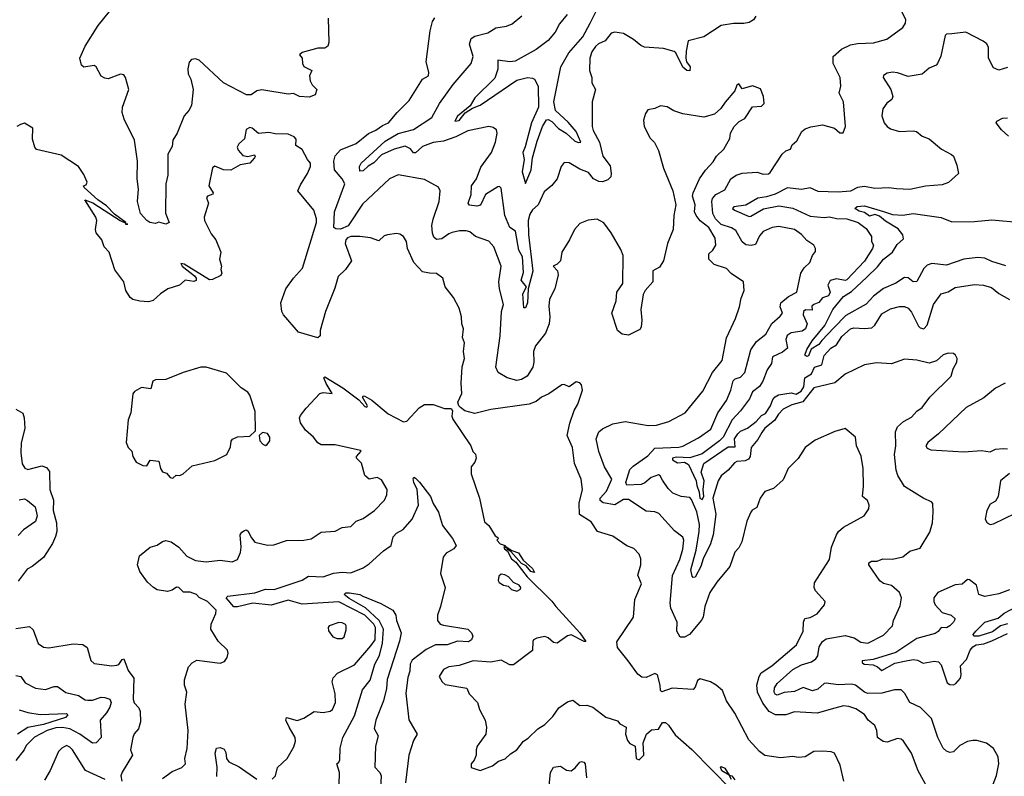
# Model space of a CAD drawing. Extents: x 1268547 to 1425625, y 515768 to 616754.
# Tile 305 of 507: x 1336078 to 1341716, y 558553 to 562886. Entities that reach past the tile are written whole.
import ezdxf

# ---------------------------------------------------------------- set-up
doc = ezdxf.new("R2010")
doc.units = 0

msp = doc.modelspace()

# ---------------------------------------------------------------- linework, layer by layer
at = {"layer": '0CON10XD'}
for points in [[(1337844.7, 562895.3), (1337848, 562755), (1337843.3, 562735), (1337825, 562722.7), (1337785, 562721.9), (1337695, 562698.5), (1337680.8, 562685), (1337696.2, 562665), (1337697.5, 562635), (1337705, 562616.7), (1337750, 562595), (1337737.1, 562565), (1337740.6, 562535), (1337752.1, 562512.1), (1337780, 562485), (1337770, 562455), (1337735, 562441.4), (1337680, 562445), (1337645, 562463.3), (1337615, 562459.2), (1337465, 562483.1), (1337435, 562479.2), (1337402.5, 562455), (1337377.5, 562455), (1337244.1, 562524.1), (1337105, 562654), (1337085, 562662), (1337061.7, 562658.3), (1337048.3, 562641.7), (1337040.8, 562605), (1337043.1, 562575), (1337058.1, 562545), (1337071.1, 562485), (1337061.8, 562395), (1337046.9, 562365), (1337020.5, 562335), (1336980.5, 562235), (1336955, 562196.2), (1336950.3, 562159.7), (1336926.4, 562115), (1336926.8, 561995), (1336915.5, 561945), (1336912.6, 561777.4), (1336933.3, 561725), (1336915, 561714.4), (1336875, 561726.7), (1336855, 561718.8), (1336823.3, 561725), (1336805, 561736), (1336769.4, 561775), (1336752.2, 561845), (1336758.9, 561915), (1336750, 561975), (1336751.8, 562075), (1336736.1, 562196.1), (1336676.5, 562316.5), (1336663.8, 562355), (1336666.4, 562385), (1336702.2, 562485), (1336683.8, 562555), (1336675, 562570), (1336655, 562573.8), (1336585, 562547.5), (1336565, 562550), (1336545, 562562.5), (1336515.8, 562615.8), (1336505, 562623.3), (1336444.4, 562614.4), (1336432.5, 562625), (1336421.9, 562665), (1336453.4, 562735), (1336528.1, 562851.9), (1336665, 563024.4)], [(1339212.3, 562915), (1339169, 562861), (1339145, 562814.7), (1339105, 562766.6), (1339035.7, 562714.3), (1338915, 562648.7), (1338885, 562645.3), (1338816.6, 562653.4), (1338816.7, 562603.3), (1338798.8, 562551.2), (1338685, 562437.7), (1338658, 562392), (1338585, 562334.1), (1338570, 562305), (1338595, 562308.3), (1338628.4, 562351.6), (1338670.6, 562379.4), (1338715, 562396.5), (1338925, 562540.3), (1338985, 562555.2), (1339015, 562550.9), (1339026.4, 562545), (1339045.9, 562505.9), (1339048.4, 562385), (1339008.7, 562295), (1338971.5, 562158.5), (1338958.2, 562125), (1338967.5, 562085), (1338956, 562015), (1338975, 561947.5), (1339007.1, 562025), (1339013.7, 562095), (1339040.3, 562189.7), (1339071.4, 562275), (1339095, 562312.5), (1339105, 562313.8), (1339125, 562302.6), (1339163.4, 562263.4), (1339206.3, 562236.3), (1339255, 562192.3), (1339275, 562182), (1339291.8, 562185), (1339265, 562246), (1339218.2, 562298.2), (1339145.2, 562365), (1339136.1, 562415), (1339176.4, 562615), (1339222.9, 562695), (1339302.9, 562787.1), (1339344.5, 562865), (1339394.7, 562965)], [(1340301.7, 562011.7), (1340335, 562000.8), (1340365, 562002.5), (1340375, 562010), (1340444.4, 562115.6), (1340465, 562133.8), (1340491.2, 562145), (1340500.5, 562169.5), (1340528.8, 562191.2), (1340557.5, 562245), (1340575, 562260), (1340607.3, 562272.7), (1340675, 562284.4), (1340744.3, 562264.3), (1340775, 562237.5), (1340793, 562237), (1340806.2, 562273.8), (1340794.7, 562415), (1340770, 562465), (1340780.6, 562505), (1340776.9, 562555), (1340735.5, 562635.5), (1340735.5, 562674.5), (1340783.1, 562716.9), (1340835, 562741.5), (1340875, 562750), (1340967, 562753), (1341043.3, 562775), (1341135, 562840), (1341150, 562865), (1341152, 562885), (1341108, 562975)], [(1340293.5, 562905), (1340278.9, 562885), (1340255, 562869.6), (1340225, 562863.3), (1340165, 562864), (1340095, 562852.1), (1339995, 562786.7), (1339906.1, 562763.9), (1339894, 562705), (1339893.1, 562665), (1339896.7, 562645), (1339917.7, 562615), (1339915, 562592.2), (1339897.5, 562595), (1339875, 562613.8), (1339835.5, 562695.5), (1339825, 562704.4), (1339765, 562721.1), (1339655, 562728.6), (1339635, 562737.1), (1339592.5, 562772.5), (1339535, 562806.9), (1339485, 562814.2), (1339465, 562808.6), (1339429.5, 562765), (1339392.4, 562747.6), (1339375, 562732.2), (1339355, 562702), (1339342.5, 562665), (1339341.5, 562595), (1339354.3, 562555), (1339354.4, 562525), (1339374.4, 562485), (1339356.5, 562415), (1339355.5, 562275), (1339361.9, 562251.9), (1339398.2, 562185), (1339416.2, 562105), (1339458.7, 562048.7), (1339465.6, 562005), (1339462, 561985), (1339445, 561968), (1339415, 561957.5), (1339395, 561958.9), (1339363.9, 561975), (1339335, 562011.1), (1339285, 562029.5), (1339225, 562065.6), (1339195, 562067.5), (1339178.1, 562045), (1339155.3, 561974.7), (1339125, 561935.6), (1339080.4, 561899.6), (1339046.5, 561825), (1339013.7, 561796.3), (1338998.6, 561771.4), (1338989.3, 561735), (1338991.9, 561655), (1339015.7, 561445), (1338989.4, 561345), (1338985.7, 561265), (1338975.2, 561234.8), (1338965, 561236.2), (1338959.1, 561315), (1338980.5, 561355), (1338949.8, 561395), (1338962.8, 561437.2), (1338957.9, 561527.9), (1338935.2, 561565), (1338916.2, 561675), (1338885.3, 561695.3), (1338855.3, 561765.3), (1338835, 561921.2), (1338825, 561930), (1338815, 561928.9), (1338746.1, 561885), (1338715.8, 561824.2), (1338695, 561817.1), (1338653.4, 561823.4), (1338646, 561835), (1338663.5, 561885), (1338664.6, 561934.6), (1338692.8, 561975), (1338718.8, 562041.2), (1338778.8, 562125), (1338802.5, 562185), (1338812, 562235), (1338808.8, 562255), (1338789.1, 562269.1), (1338765, 562274.4), (1338645, 562248.8), (1338575, 562214.6), (1338505, 562190.2), (1338445, 562182.1), (1338385, 562159.1), (1338345, 562122.5), (1338332.9, 562122.9), (1338315, 562146.2), (1338285, 562161.8), (1338223.1, 562145), (1338148.8, 562111.2), (1338105, 562065.6), (1338072.5, 562047.5), (1338045, 562020), (1338025, 562018.8), (1338023.3, 562045), (1338033.2, 562065), (1338170.4, 562189.6), (1338245.5, 562234.5), (1338333.3, 562256.7), (1338437.5, 562325), (1338482.5, 562405), (1338559.6, 562515), (1338663.1, 562635), (1338675.3, 562675), (1338654.4, 562745), (1338662.4, 562777.6), (1338685, 562792.1), (1338759.4, 562810.6), (1338805, 562838.6), (1338865, 562848.6), (1338897.6, 562862.4), (1338952.6, 562907.4)], [(1341305.7, 558435), (1341222.5, 558585), (1341184, 558685), (1341138, 558755), (1341125, 558765.6), (1341105, 558769.1), (1341045, 558749.4), (1341022.1, 558752.1), (1340990.6, 558775), (1340986.4, 558815), (1340974.7, 558844.7), (1340937.1, 558875), (1340916.1, 558906.1), (1340865, 558938.8), (1340825, 558953.5), (1340795, 558956.4), (1340745, 558943.9), (1340644.4, 558915.6), (1340515, 558922.7), (1340465, 558904.7), (1340405, 558905.8), (1340369.6, 558925), (1340332.7, 558972.7), (1340303.2, 559035), (1340298.1, 559075), (1340311.6, 559125), (1340324.4, 559145.6), (1340385, 559185.4), (1340526.8, 559305), (1340563.4, 559385), (1340566.8, 559435), (1340574.2, 559455.8), (1340605, 559461.8), (1340645, 559484.4), (1340686.7, 559535), (1340690, 559555), (1340634.2, 559615), (1340627.5, 559635), (1340628.3, 559661.7), (1340714.4, 559795), (1340726.7, 559865), (1340754.6, 559935.4), (1340765.7, 559955), (1340795, 559980), (1340914, 560045), (1340940.8, 560085), (1340942.5, 560105), (1340933, 560133), (1340904, 560155), (1340910.6, 560215), (1340908.1, 560315), (1340895.4, 560385.4), (1340870, 560445), (1340864.2, 560494.2), (1340805, 560543.8), (1340745, 560528), (1340633, 560477), (1340575, 560436), (1340535, 560373.8), (1340479.2, 560315), (1340449.7, 560250.3), (1340395, 560202), (1340345, 560183.3), (1340317.5, 560145), (1340298.5, 560091.5), (1340272.9, 560077.1), (1340264.4, 560065.6), (1340241.4, 560015), (1340213.1, 559895), (1340195, 559861.2), (1340172.8, 559837.2), (1340144.6, 559755.4), (1340069.4, 559665), (1340029.5, 559605), (1340000.8, 559525), (1339992.1, 559465), (1339981.9, 559448.1), (1339914.3, 559365.7), (1339885, 559349.6), (1339859.4, 559349.4), (1339840.2, 559385), (1339842.7, 559435), (1339806.2, 559515), (1339802.6, 559545), (1339816.1, 559703.9), (1339858.5, 559795), (1339875, 559854.2), (1339880.7, 559905), (1339875, 559922.9), (1339828.3, 559958.3), (1339737.6, 560057.6), (1339715, 560068.2), (1339665, 560071.1), (1339565, 560137.4), (1339535, 560137.6), (1339485, 560108.5), (1339419.8, 560119.8), (1339401.7, 560131.7), (1339400.9, 560145), (1339438.3, 560185), (1339469.2, 560255), (1339426.2, 560325), (1339393.9, 560413.9), (1339379.4, 560485), (1339395, 560525.8), (1339415, 560542.5), (1339475, 560571.9), (1339545, 560584.6), (1339677.4, 560562.6), (1339725.3, 560564.7), (1339795, 560584.6), (1339889.2, 560635), (1339990.6, 560759.4), (1340044.4, 560865), (1340100, 560935), (1340125.5, 561064.5), (1340175.8, 561175), (1340198.9, 561241.1), (1340208.8, 561291.2), (1340225.9, 561334.1), (1340223.3, 561385), (1340151.7, 561431.7), (1340125, 561460), (1340055, 561483.3), (1340023.3, 561515), (1340023.3, 561545), (1340046.7, 561565), (1340063.3, 561595), (1340061.2, 561635), (1340024, 561695), (1339974, 561734), (1339950.8, 561765), (1339941.2, 561785), (1339946, 561825), (1339930.8, 561875), (1339934.2, 561895), (1339971.4, 561975), (1340005, 562024), (1340048, 562072), (1340067.1, 562105), (1340110, 562145), (1340144, 562205), (1340148.8, 562235), (1340170, 562275), (1340198, 562302), (1340229.7, 562320.3), (1340273.9, 562386.1), (1340325, 562390), (1340340, 562405), (1340336.7, 562445), (1340319.3, 562489.3), (1340275, 562506), (1340215, 562490), (1340195, 562517.5), (1340185, 562510), (1340172.5, 562477.5), (1340117.1, 562412.9), (1340093.4, 562376.6), (1340056, 562344), (1339995, 562327.5), (1339875, 562345.8), (1339824.4, 562364.4), (1339785, 562387.5), (1339746.7, 562393.3), (1339715, 562376.7), (1339675, 562370), (1339661.2, 562348.8), (1339650.5, 562309.5), (1339653.8, 562275), (1339687.7, 562207.7), (1339712.3, 562182.3), (1339735.8, 562135.8), (1339764.3, 562035), (1339818.6, 561905), (1339835.8, 561825), (1339824, 561765), (1339819.2, 561685), (1339786.9, 561605), (1339764.4, 561505), (1339741.5, 561468.5), (1339703, 561447), (1339703.8, 561385), (1339660, 561335), (1339648.3, 561311.7), (1339634.3, 561225.7), (1339640.8, 561165), (1339635.8, 561125), (1339628.3, 561111.7), (1339565, 561080), (1339527.5, 561085), (1339502, 561105), (1339468.5, 561205), (1339493.5, 561275), (1339498.1, 561325), (1339531.2, 561375), (1339533.8, 561535), (1339520, 561570), (1339465.5, 561665.5), (1339422.7, 561722.7), (1339385, 561743.8), (1339332.5, 561737.5), (1339285, 561718.8), (1339254, 561685), (1339226, 561625), (1339182, 561555), (1339174, 561505), (1339155, 561486.2), (1339132.5, 561475), (1339157.8, 561447.8), (1339161.1, 561425), (1339141.9, 561345), (1339112.5, 561285), (1339107.5, 561245), (1339113.6, 561183.6), (1339109.6, 561145), (1339089.4, 561090.6), (1339055, 561047.3), (1339032.3, 561017.7), (1339020.6, 560985), (1339022.2, 560925), (1339016.1, 560895), (1338984.6, 560845), (1338951.4, 560825), (1338925, 560819.4), (1338868.6, 560835), (1338816.9, 560865), (1338804.5, 560895), (1338829.3, 561075), (1338837.1, 561215), (1338848.8, 561255), (1338825.5, 561345), (1338822.1, 561385), (1338835.4, 561474.6), (1338793.1, 561585), (1338765, 561617.8), (1338688.8, 561645), (1338655, 561670), (1338635, 561676.9), (1338596.4, 561676.4), (1338555, 561667.3), (1338535, 561660), (1338495, 561630.9), (1338465, 561626.9), (1338449.8, 561639.8), (1338442.6, 561662.6), (1338438, 561708), (1338445, 561744.2), (1338479.5, 561845), (1338486, 561905), (1338476.1, 561926.1), (1338395, 561970), (1338245, 561996.9), (1338195, 561974.3), (1338041.1, 561828.9), (1337958.5, 561705), (1337915, 561686.1), (1337888, 561688), (1337875.8, 561695), (1337880.7, 561785), (1337940.1, 561945), (1337925, 561974.5), (1337881.1, 562025), (1337875.9, 562075), (1337884.3, 562105.7), (1337915, 562140.8), (1338005, 562176.1), (1338075, 562233.3), (1338117.6, 562252.4), (1338155, 562279.2), (1338190.6, 562295), (1338239.4, 562355), (1338307.7, 562422.3), (1338385, 562544.3), (1338418, 562565), (1338421.4, 562585), (1338405.8, 562645), (1338427.9, 562822.1), (1338441.4, 562875), (1338455, 562896)], [(1341735, 562611.9), (1341685, 562596.7), (1341655, 562610), (1341626, 562665), (1341626.4, 562726.4), (1341615, 562748), (1341595, 562762.5), (1341495, 562814), (1341414.6, 562805.4), (1341385, 562802.5), (1341377.5, 562795), (1341353.4, 562676.6), (1341334.3, 562635), (1341325, 562624.5), (1341285, 562608.1), (1341246.4, 562573.6), (1341165, 562560), (1341105, 562581.4), (1341075, 562585.6), (1341045, 562578.8), (1341025, 562566.7), (1341022.5, 562555), (1341066, 562485), (1341077.5, 562445), (1341071.3, 562428.7), (1341042.4, 562407.6), (1341020, 562375), (1341013.8, 562335), (1341028.8, 562295), (1341045, 562273.3), (1341065, 562260), (1341115, 562246), (1341195, 562250), (1341212.5, 562245), (1341245, 562218.8), (1341285, 562202.9), (1341356.2, 562145), (1341414.3, 562114.3), (1341424.3, 562104.3), (1341445, 562052.5), (1341454, 562005), (1341396.3, 561953.7), (1341360.3, 561939.7), (1341265, 561933.1), (1341175, 561912.5), (1341098, 561918), (1341055, 561922.5), (1340975, 561918.9), (1340915, 561931.3), (1340875, 561925.4), (1340835, 561904.2), (1340765, 561897.9), (1340651, 561901), (1340605, 561923.3), (1340555, 561913.8), (1340475, 561922.7), (1340403.3, 561886.7), (1340355, 561870.4), (1340305, 561864.1), (1340235, 561823.1), (1340166.6, 561813.4), (1340160, 561805), (1340170.8, 561795), (1340255, 561759.6), (1340265, 561760), (1340337.9, 561802.1), (1340425, 561820), (1340505, 561806.3), (1340605, 561761.4), (1340685, 561753.9), (1340715, 561757.4), (1340755, 561747.7), (1340814.4, 561744.4), (1340878.9, 561725), (1340925, 561689.1), (1340954.6, 561645), (1340955.4, 561615.4), (1340967.9, 561595), (1340961.8, 561575), (1340915, 561503.8), (1340815, 561395.7), (1340805, 561391.9), (1340755, 561402.2), (1340718.6, 561391.4), (1340705.2, 561365), (1340719.1, 561325), (1340710, 561305), (1340675, 561293.3), (1340653, 561267), (1340625, 561253.9), (1340614.7, 561245), (1340615, 561223.1), (1340576.7, 561223.3), (1340565.3, 561215), (1340563.8, 561195), (1340587.5, 561145), (1340577.3, 561115), (1340558.8, 561101.2), (1340495, 561092), (1340471.9, 561078.1), (1340465.7, 561055), (1340473.9, 561005), (1340445, 560981.8), (1340388.9, 560955), (1340383.8, 560916.2), (1340358.7, 560881.3), (1340334, 560815), (1340314.3, 560785.7), (1340274.7, 560755), (1340257.6, 560715), (1340205, 560645.9), (1340158.1, 560595), (1340105.2, 560495), (1340085, 560473.2), (1339985, 560399.7), (1339915, 560376.2), (1339839.8, 560380.2), (1339815.5, 560375), (1339816.2, 560365), (1339845, 560349), (1339885, 560351.2), (1339908.1, 560338.1), (1339952.1, 560245), (1339955, 560217.5), (1339969.6, 560179.6), (1339972.6, 560145), (1339985, 560138.2), (1339994.8, 560155), (1339990.9, 560195), (1339996.7, 560245), (1339980.2, 560295), (1339995, 560344.2), (1340135, 560439.4), (1340175, 560440.4), (1340171.9, 560485), (1340190.5, 560515), (1340205, 560529.3), (1340245, 560547.3), (1340294.4, 560585), (1340325, 560620.1), (1340348.5, 560631.5), (1340377.7, 560675), (1340389.9, 560710.1), (1340403.2, 560726.8), (1340423, 560737), (1340495, 560749.7), (1340525, 560741.5), (1340552, 560758), (1340567.4, 560782.6), (1340574.5, 560835), (1340611.9, 560858.1), (1340629.1, 560895), (1340670.3, 560909.7), (1340685, 560962.3), (1340723.2, 561005), (1340755.7, 561024.3), (1340785, 561071.8), (1340835, 561115.4), (1340855, 561121.5), (1340915, 561116.7), (1340958.1, 561121.9), (1340974.1, 561135.9), (1341015, 561200.9), (1341065, 561230.4), (1341115, 561243.3), (1341145, 561243.1), (1341165, 561234.4), (1341185, 561210), (1341225, 561130.6), (1341235, 561120.5), (1341255, 561115.7), (1341275, 561136.7), (1341311.2, 561255), (1341354, 561315), (1341395, 561327.1), (1341435, 561351.5), (1341545, 561369.5), (1341596.4, 561366.4), (1341641.7, 561351.7), (1341685, 561317.5), (1341745, 561284.2)], [(1336082.5, 562285), (1336062.5, 562275)], [(1340798, 558525), (1340776.4, 558616.4), (1340743.3, 558685), (1340725, 558692.5), (1340676.8, 558696.8), (1340625, 558694.3), (1340575, 558664.4), (1340535, 558660), (1340505, 558666), (1340435, 558659.2), (1340345, 558672.2), (1340315, 558694.4), (1340252.9, 558762.9), (1340172.2, 558915), (1340124.4, 558985), (1340102, 559045), (1340065.5, 559075.5), (1340033.3, 559095), (1339975, 559111.9), (1339958.3, 559101.7), (1339946.6, 559063.4), (1339935, 559050.8), (1339815, 559057.1), (1339755, 559037.5), (1339747.5, 559045), (1339746.2, 559075), (1339730, 559135), (1339715, 559141.2), (1339665, 559119.2), (1339641.3, 559121.3), (1339617.4, 559137.4), (1339561.5, 559215), (1339501.2, 559291.2), (1339497, 559323), (1339592.9, 559465), (1339600.2, 559565), (1339638.6, 559655), (1339617.5, 559705), (1339634.5, 559765), (1339635, 559797.5), (1339625.5, 559825.5), (1339595, 559857.5), (1339555, 559872), (1339475, 559927.5), (1339386, 559955), (1339349.8, 560009.8), (1339282.7, 560052.7), (1339282.5, 560117.5), (1339301.1, 560195), (1339292.5, 560255), (1339255.6, 560345), (1339243.3, 560435), (1339212.5, 560505), (1339227.3, 560575), (1339253, 560647), (1339274.4, 560685), (1339300, 560765), (1339294, 560795), (1339285, 560805.6), (1339265, 560811.4), (1339225, 560783.8), (1339195, 560796), (1339182.5, 560795), (1339107.6, 560742.4), (1339066.2, 560725), (1339035, 560698.6), (1338995, 560683.3), (1338775, 560653.1), (1338685, 560630), (1338627.5, 560645), (1338602.5, 560665), (1338592.5, 560675), (1338587.5, 560695), (1338610, 560745), (1338605.7, 560805), (1338612.2, 560897.8), (1338625.9, 560945.9), (1338620, 560985), (1338624.3, 561035), (1338614.2, 561065.8), (1338619.4, 561115), (1338610, 561145), (1338608.1, 561185), (1338594.4, 561234.4), (1338562, 561295), (1338513.3, 561355), (1338500, 561405), (1338465, 561432.2), (1338425.4, 561434.6), (1338385, 561441.9), (1338334.6, 561494.6), (1338298.6, 561575), (1338292.5, 561615), (1338275, 561643.8), (1338255, 561658), (1338235, 561661.9), (1338183.6, 561653.6), (1338165, 561647.5), (1338135, 561620), (1338086.5, 561636.5), (1338025, 561644.2), (1337975, 561643.3), (1337955, 561637.3), (1337944.6, 561625), (1337941.9, 561605), (1337978.6, 561505), (1337943.8, 561455), (1337901.8, 561415), (1337881.8, 561348.2), (1337828.9, 561215), (1337799.2, 561105), (1337799.4, 561075), (1337785, 561063.1), (1337675, 561095.6), (1337588.1, 561195), (1337578.6, 561215), (1337572.5, 561265), (1337602.1, 561345), (1337645.3, 561405), (1337697.2, 561462.8), (1337778.2, 561725), (1337778, 561745), (1337761.6, 561795), (1337671.5, 561905), (1337685, 561939.4), (1337726.5, 562005), (1337742.5, 562045), (1337743.8, 562065), (1337725.8, 562085.8), (1337695, 562142.5), (1337660, 562165), (1337661.7, 562201.7), (1337650, 562215), (1337615, 562230), (1337541.2, 562231.2), (1337505, 562240.6), (1337445, 562234.2), (1337409.2, 562265), (1337395, 562268.2), (1337374, 562256), (1337365, 562202.5), (1337333.3, 562175), (1337323.8, 562155), (1337329.3, 562139.3), (1337355, 562107.5), (1337385, 562102.5), (1337421.7, 562111.7), (1337426.2, 562105), (1337422.5, 562095), (1337395, 562063.3), (1337340, 562055), (1337286.1, 562023.9), (1337245.8, 562025.8), (1337195, 562046.7), (1337182.3, 562037.7), (1337160.8, 561935), (1337186.4, 561893.6), (1337183.3, 561886.7), (1337152.5, 561875), (1337146.7, 561865), (1337160, 561835), (1337134.2, 561754.2), (1337135.8, 561735), (1337175, 561660), (1337201.2, 561625), (1337230, 561555), (1337221.2, 561515), (1337233.3, 561475), (1337229.2, 561455), (1337236.2, 561435), (1337229.6, 561420.4), (1337182.2, 561397.8), (1337165, 561396.9), (1337018.8, 561485), (1337000.7, 561489.3), (1337008.8, 561475), (1337079.8, 561419.8), (1337089.2, 561405), (1337088.6, 561391.4), (1337074.3, 561385.7), (1337025, 561394), (1336993.3, 561365), (1336926.7, 561345), (1336885, 561316.7), (1336843, 561277), (1336815, 561270), (1336765, 561273.8), (1336725, 561283.8), (1336710, 561295), (1336686.2, 561335), (1336673.3, 561385), (1336623.6, 561453.6), (1336590.8, 561555), (1336561.9, 561585), (1336549.2, 561625), (1336515.8, 561665), (1336511.9, 561685), (1336519.4, 561735), (1336513.1, 561755), (1336450, 561855), (1336496.5, 561836.5), (1336652.5, 561735), (1336681.7, 561721.7), (1336683.8, 561715), (1336696.2, 561715), (1336687, 561717), (1336686, 561725), (1336621.7, 561771.7), (1336575, 561820), (1336524.5, 561854.5), (1336447.5, 561925), (1336442.5, 561935), (1336459.5, 561940.5), (1336463.9, 561956.1), (1336445, 561998.6), (1336414.4, 562045), (1336315, 562110.6), (1336175, 562142.5), (1336164.3, 562155), (1336151.1, 562201.1), (1336153.8, 562265), (1336105, 562293.3), (1336082.5, 562285)], [(1341739.4, 562219.4), (1341700.2, 562255), (1341668.9, 562295), (1341673.8, 562305), (1341705, 562321.4), (1341735, 562324.4)], [(1341643.4, 558483.4), (1341671.5, 558558.5), (1341683.8, 558625), (1341681.2, 558665), (1341655, 558712), (1341613.2, 558743.2), (1341558.3, 558758.3), (1341535, 558758.9), (1341505, 558753.3), (1341460.7, 558729.3), (1341425, 558694), (1341405, 558690), (1341385, 558696.2), (1341365, 558714), (1341335.4, 558775.4), (1341300, 558885), (1341236.5, 558946.5), (1341175.4, 558975.4), (1341146.9, 559026.9), (1341125, 559048.8), (1341087.8, 559047.8), (1341015, 559030), (1340935, 559027.6), (1340915.2, 559035.2), (1340864.4, 559074.4), (1340840.8, 559080.8), (1340765, 559077.5), (1340695, 559086), (1340685, 559083.8), (1340648.3, 559051.7), (1340618.2, 559041.8), (1340565, 559061.2), (1340515, 559038.5), (1340455, 559033.5), (1340415, 559018.1), (1340403.5, 559023.5), (1340397.8, 559035), (1340400.9, 559059.1), (1340415.4, 559085), (1340505, 559164.1), (1340555, 559190.8), (1340611.7, 559208.3), (1340637.5, 559225), (1340647.9, 559242.1), (1340656, 559295), (1340675.8, 559325), (1340695, 559340.6), (1340805, 559360), (1340856.2, 559346.2), (1340895, 559322.1), (1340935, 559315.4), (1341025, 559361.4), (1341075.6, 559414.4), (1341080.8, 559445), (1341120.3, 559529.7), (1341128.2, 559575), (1341116.4, 559605), (1341069.6, 559645), (1341025, 559657.1), (1341002.4, 559672.4), (1340939.4, 559765), (1340940, 559775), (1340955, 559784.4), (1340987.5, 559785), (1341021.3, 559798.7), (1341075, 559796.2), (1341135, 559810), (1341175, 559841.4), (1341235, 559858.8), (1341289.1, 559950.9), (1341305.7, 560005), (1341309.2, 560065), (1341306, 560115), (1341300, 560125), (1341255, 560144.3), (1341145, 560212.5), (1341107.1, 560275), (1341096.6, 560306.6), (1341087.5, 560395), (1341094.5, 560445), (1341092.9, 560525), (1341104.4, 560555), (1341138, 560585), (1341185, 560609.2), (1341215.5, 560644.5), (1341246, 560665), (1341290, 560725), (1341412, 560845), (1341422.7, 560887.3), (1341444, 560925), (1341445.9, 560945.9), (1341436.7, 560965), (1341425, 560973.3), (1341395, 560976), (1341365, 560965.8), (1341327.9, 560932.1), (1341285, 560919.4), (1341215, 560936.9), (1341145, 560940.8), (1341070, 560915), (1340985, 560920.6), (1340915, 560908.6), (1340805, 560855.6), (1340745, 560806.5), (1340625, 560778.2), (1340561.9, 560698.1), (1340499, 560681), (1340450.6, 560655), (1340422.6, 560627.4), (1340399.2, 560590.8), (1340345, 560547.3), (1340327.9, 560522.1), (1340305, 560482.5), (1340265.6, 560435), (1340261.5, 560385), (1340251.7, 560368.3), (1340231.3, 560358.7), (1340185, 560355.4), (1340171.5, 560348.5), (1340134.1, 560305.9), (1340095, 560274.3), (1340077.5, 560245), (1340047.2, 560145), (1340063.6, 560055), (1340049.8, 559935), (1340034.4, 559885), (1339990.8, 559799.2), (1339977.9, 559755), (1339945, 559694), (1339935, 559691.2), (1339928.6, 559698.6), (1339920.9, 559735), (1339951.9, 559848.1), (1339967.9, 559955), (1339970.7, 559995), (1339955, 560067.8), (1339925, 560138.8), (1339915, 560150), (1339865, 560155.8), (1339818.8, 560175), (1339790.6, 560200.6), (1339758.5, 560248.5), (1339745, 560274), (1339735, 560280), (1339694.3, 560265), (1339656.7, 560233.3), (1339636.3, 560223.7), (1339555, 560220), (1339548.1, 560235), (1339571, 560309), (1339590.6, 560329.4), (1339675, 560388.9), (1339715, 560432.5), (1339852.7, 560437.3), (1339875, 560442.9), (1339965, 560492.2), (1340035, 560540.8), (1340075.3, 560635), (1340124.6, 560705), (1340149.1, 560765), (1340162.5, 560817.5), (1340175, 560828.4), (1340205, 560838.9), (1340230, 560865), (1340264.8, 560995.2), (1340297.6, 561042.4), (1340349.6, 561085), (1340385, 561145.6), (1340432.9, 561187.1), (1340445.6, 561205), (1340432.2, 561242.2), (1340436.6, 561265), (1340480, 561300), (1340528.1, 561325), (1340550, 561435), (1340570.8, 561465), (1340602.5, 561495), (1340617.5, 561535), (1340635, 561557.5), (1340635.6, 561575), (1340625.8, 561595), (1340585, 561622), (1340555.5, 561655.5), (1340515, 561683.3), (1340425, 561701.1), (1340386.7, 561695), (1340335, 561672.2), (1340315, 561647.1), (1340291.9, 561598.1), (1340267, 561593), (1340236.4, 561596.4), (1340214, 561614), (1340178.2, 561678.2), (1340153.3, 561693.3), (1340095, 561713.2), (1340061.4, 561745), (1340047.7, 561775), (1340040.7, 561845), (1340045, 561862.3), (1340065, 561883.9), (1340115, 561911.5), (1340150.9, 561975), (1340181.4, 561995), (1340215, 562007.2), (1340301.7, 562011.7)], [(1341725, 561475.9), (1341645, 561500.8), (1341605, 561521), (1341565, 561523.4), (1341485, 561515.2), (1341385, 561479.4), (1341300.4, 561489.6), (1341275, 561479.3), (1341255, 561460.8), (1341215, 561386), (1341195, 561385.3), (1341165, 561407.6), (1341145, 561409), (1341095, 561376.2), (1341023.4, 561346.6), (1340967.9, 561302.1), (1340925, 561255.9), (1340808.6, 561191.4), (1340739.4, 561120.6), (1340670.5, 561049.5), (1340654.4, 561025), (1340610.8, 560999.2), (1340595, 560960.8), (1340585, 560956.2), (1340574.3, 560964.3), (1340585, 560996.2), (1340615, 561047.1), (1340688, 561135), (1340735, 561226.7), (1340795, 561300), (1340841, 561329), (1340929, 561411), (1340989.9, 561470.1), (1341025, 561513.8), (1341075, 561554.3), (1341101.6, 561598.4), (1341139.3, 561630.7), (1341135, 561654.5), (1341108.7, 561688.7), (1341035, 561732.3), (1341000.8, 561760.8), (1340975, 561769.4), (1340945, 561760.2), (1340915, 561780.8), (1340885, 561788.5), (1340860, 561805), (1340873.1, 561816.9), (1340915, 561819.6), (1341025, 561788.1), (1341075, 561769.6), (1341134.5, 561765.5), (1341195, 561775.5), (1341355, 561752.8), (1341415, 561728.8), (1341545, 561730.8), (1341645, 561740), (1341815, 561724.6)], [(1336955, 560260), (1336973.3, 560276.7), (1336995, 560276.2), (1337013.3, 560285), (1337065, 560330), (1337195, 560361.2), (1337263.3, 560396.7), (1337285, 560440), (1337288.3, 560471.7), (1337297, 560483), (1337325, 560497.5), (1337395, 560500), (1337428.3, 560531.7), (1337427, 560643), (1337396.3, 560736.3), (1337383.4, 560753.4), (1337346.8, 560776.8), (1337261.7, 560861.7), (1337145, 560895.8), (1337115, 560896), (1337014.3, 560865.7), (1336915, 560826.2), (1336855, 560823.8), (1336841.2, 560815), (1336828.3, 560771.7), (1336775, 560780), (1336735, 560757.5), (1336726.7, 560743.3), (1336714, 560635), (1336698.6, 560595), (1336686.7, 560465), (1336700, 560435), (1336720, 560415), (1336726.2, 560385), (1336745, 560352.5), (1336783, 560333), (1336805, 560330), (1336825, 560362.5), (1336875, 560357.5), (1336883.3, 560315), (1336895, 560297.5), (1336918.3, 560288.3), (1336940, 560265), (1336955, 560260)], [(1336895, 558541.2), (1336950.3, 558579.7), (1337005.7, 558604.3), (1337026.7, 558625), (1337024, 558655), (1337037, 558713), (1337041.8, 558815), (1337026.2, 558966.2), (1337035.4, 559035.4), (1337022.5, 559075), (1337021.5, 559105), (1337045, 559180), (1337065, 559202.9), (1337092.4, 559217.6), (1337225, 559200.8), (1337250, 559210), (1337265.9, 559234.1), (1337271.7, 559258.3), (1337268.8, 559275), (1337215, 559327.5), (1337173.1, 559395), (1337173.9, 559425), (1337201.1, 559485), (1337203.3, 559505), (1337152.5, 559555), (1337106.2, 559576.2), (1337090, 559595), (1337055, 559606.7), (1337015, 559607.5), (1336990, 559635), (1336975, 559635.7), (1336951.8, 559618.2), (1336925, 559611.1), (1336865, 559620), (1336845, 559634), (1336810, 559665), (1336766.1, 559726.1), (1336753.3, 559765), (1336763.3, 559815), (1336824.3, 559865.7), (1336865, 559877.1), (1336895, 559898.6), (1336915, 559904), (1336945, 559896.2), (1336990, 559865), (1337035, 559812.9), (1337085, 559788), (1337145, 559780.4), (1337225, 559790.9), (1337295, 559781.5), (1337325.8, 559794.2), (1337341.6, 559835), (1337345.3, 559865.3), (1337340, 559935), (1337349.3, 559950.7), (1337365, 559961.4), (1337375, 559964.2), (1337385, 559958), (1337405, 559918), (1337425, 559894.3), (1337496.7, 559876.7), (1337532.3, 559877.7), (1337605, 559903.4), (1337705, 559905.5), (1337746.6, 559913.4), (1337805, 559952), (1337885, 559957.1), (1337925, 559977.5), (1337975, 559984), (1338005.3, 560014.7), (1338045, 560028.6), (1338110, 560075), (1338167.1, 560135), (1338180, 560165), (1338181.2, 560195), (1338150.3, 560250.3), (1338125, 560264), (1338080, 560255), (1338054, 560275), (1338035.6, 560345.6), (1338006.2, 560375), (1338006.2, 560385), (1338033.3, 560415), (1338029.5, 560419.5), (1337885, 560450.8), (1337805, 560450.6), (1337785, 560462.9), (1337760, 560495), (1337714.4, 560535), (1337685, 560577.5), (1337680, 560605), (1337685, 560620), (1337718.3, 560661.7), (1337796, 560745), (1337815, 560751.1), (1337867.5, 560745), (1337832.3, 560802.3), (1337820, 560835), (1337825, 560840), (1337928.2, 560778.2), (1338019.1, 560709.1), (1338055, 560671.2), (1338065, 560667.5), (1338068.8, 560675), (1338040, 560725), (1338045, 560732.5), (1338055, 560730), (1338095, 560707.8), (1338188.6, 560628.6), (1338275, 560582.9), (1338295, 560586.2), (1338365, 560663.1), (1338395, 560682.9), (1338445, 560682.5), (1338509.7, 560659.7), (1338549.5, 560659.5), (1338556, 560646), (1338552.5, 560615), (1338557.3, 560597.3), (1338661.2, 560445), (1338673.3, 560413.3), (1338687.2, 560397.2), (1338692.7, 560375), (1338685, 560352), (1338663.8, 560325), (1338662.5, 560285), (1338710, 560145), (1338740.3, 560010.3), (1338765, 559988.8), (1338800.7, 559930.7), (1338815, 559920), (1338817.5, 559912.5), (1338810, 559905), (1338830, 559885), (1338857.5, 559875), (1338850, 559865), (1338853.8, 559855), (1338871.7, 559841.7), (1338895, 559798.8), (1338919.1, 559779.1), (1338984.6, 559694.6), (1339125.5, 559555.5), (1339147.1, 559525), (1339285.8, 559375), (1339320, 559325), (1339310, 559325), (1339235, 559362.5), (1339215, 559358), (1339155, 559315.7), (1339135, 559319.4), (1339105, 559346.6), (1339085, 559352.8), (1339038.8, 559345), (1339020.8, 559335), (1339015.7, 559325), (1339015, 559273.3), (1338905, 559191.4), (1338885, 559191.5), (1338835, 559217.3), (1338775, 559206.1), (1338675, 559214.5), (1338595, 559188.5), (1338535, 559180), (1338505.6, 559164.4), (1338480, 559125), (1338496.2, 559095), (1338515, 559078.8), (1338638.1, 559058.1), (1338652, 559025), (1338700, 558975), (1338710, 558935), (1338743.1, 558875), (1338750, 558835), (1338747.1, 558795), (1338698, 558725), (1338691.2, 558705), (1338691.2, 558675), (1338680, 558645), (1338664, 558625), (1338663.8, 558603.8), (1338715, 558586.7), (1338785, 558612.5), (1338820.3, 558639.7), (1338857, 558653), (1338888.3, 558681.7), (1338925, 558704), (1338962, 558755), (1338989.1, 558770.9), (1339045, 558824.2), (1339085, 558850), (1339130, 558895), (1339165, 558946), (1339215, 558980), (1339245, 558990), (1339285, 558959.2), (1339325, 558960.6), (1339359.2, 558949.2), (1339435, 558891.4), (1339500.7, 558870.7), (1339515, 558853.3), (1339550, 558835), (1339546.7, 558795), (1339558.3, 558758.3), (1339571.7, 558741.7), (1339602.5, 558725), (1339607.5, 558655), (1339625, 558647.5), (1339652.5, 558675), (1339647.5, 558745), (1339667.5, 558795), (1339695, 558820), (1339736.2, 558823.8), (1339758.8, 558861.2), (1339775, 558861.2), (1339793.8, 558845), (1339830.5, 558790.5), (1339927.2, 558707.2), (1340263.9, 558363.9)], [(1341721.2, 560805), (1341665, 560776.5), (1341598.8, 560721.2), (1341498.1, 560665), (1341340, 560515), (1341277.5, 560465), (1341265.8, 560445), (1341275, 560431.9), (1341295, 560422.1), (1341485, 560411.4), (1341585, 560418.2), (1341635, 560411.4), (1341665, 560425.7), (1341709.7, 560429.7), (1341735, 560428.6)], [(1336055, 560656.2), (1336095, 560632.5), (1336103.8, 560605), (1336107.5, 560545), (1336086.9, 560463.1), (1336084.6, 560405), (1336092.9, 560342.9), (1336108.3, 560318.3), (1336125, 560310), (1336205, 560330.5), (1336231.2, 560321.2), (1336247.9, 560297.9), (1336251.3, 560195), (1336271.1, 560135), (1336269.6, 560075), (1336288.8, 560005), (1336290.9, 559955), (1336283.1, 559926.9), (1336265, 559886.2), (1336215, 559806), (1336150, 559755), (1336120.2, 559739.8), (1336069.3, 559670.7)], [(1337485, 560447.5), (1337495, 560452.5), (1337511.2, 560475), (1337511.2, 560495), (1337496.1, 560516.1), (1337468.3, 560521.7), (1337450, 560505), (1337452.5, 560475), (1337470, 560455), (1337485, 560447.5)], [(1337413.3, 559545), (1337325, 559523.5), (1337305, 559524.2), (1337259.6, 559575), (1337270, 559585), (1337425, 559604.1), (1337485, 559623.8), (1337535, 559622.5), (1337695, 559676.7), (1337731.7, 559698.3), (1337815, 559694.4), (1337875, 559715.5), (1337925, 559722.5), (1337975, 559718.8), (1338045, 559747.5), (1338079.5, 559770.5), (1338161.2, 559845), (1338205.7, 559874.3), (1338216.9, 559925), (1338235.8, 559945), (1338273.9, 559966.1), (1338325.7, 560025), (1338362.2, 560105), (1338354.1, 560195), (1338335.2, 560235), (1338331.6, 560258.4), (1338334.5, 560265.5), (1338345, 560259.7), (1338366.8, 560236.8), (1338430.6, 560155), (1338445, 560114.4), (1338475.9, 560065), (1338499, 559989), (1338555.5, 559915), (1338577.1, 559875), (1338564.6, 559855.4), (1338519.1, 559830.9), (1338503, 559807), (1338488.1, 559715), (1338514.4, 559635), (1338488.2, 559525), (1338469.6, 559475), (1338470, 559445), (1338485.2, 559425.2), (1338505, 559418.3), (1338645, 559396.5), (1338665.2, 559375.2), (1338672.1, 559355), (1338665.2, 559334.8), (1338647.3, 559322.7), (1338585, 559326.2), (1338525, 559306.4), (1338458.8, 559305), (1338405, 559278.8), (1338325, 559217.8), (1338313.3, 559195), (1338311.5, 559155), (1338299.8, 559119.8), (1338289.9, 559029.9), (1338306.7, 558876.7), (1338353.3, 558795), (1338332.2, 558757.8), (1338305.7, 558675), (1338287.3, 558515)], [(1341745, 560287.5), (1341694.5, 560245.5), (1341681.1, 560155), (1341665, 560128.1), (1341635, 560110.8), (1341615.8, 560075), (1341606.2, 560025), (1341618, 560005), (1341635, 559994.5), (1341655, 559998.1), (1341780.2, 560059.8)], [(1336075, 560137.1), (1336105, 560141.8), (1336123.2, 560133.2), (1336165.7, 560095.7), (1336178.3, 560045), (1336168.5, 560011.5), (1336099.1, 559965), (1336068.9, 559931.1)], [(1339025, 559720), (1339005, 559726.7), (1338978.8, 559758.8), (1338952, 559772), (1338890, 559840), (1338871.7, 559851.7), (1338870, 559860), (1338861.7, 559861.7), (1338861.7, 559868.3), (1338896.4, 559846.4), (1338935, 559833.3), (1338960, 559790), (1339015, 559742.5), (1339025, 559720)], [(1338925, 559614.2), (1338946.2, 559625), (1338948, 559635), (1338937.9, 559647.9), (1338905, 559662.5), (1338877.5, 559695), (1338855, 559706.2), (1338835, 559710), (1338820.7, 559699.3), (1338817.5, 559675), (1338823.6, 559663.6), (1338848.3, 559648.3), (1338875, 559642.5), (1338895, 559623.3), (1338925, 559614.2)], [(1341745, 559621.8), (1341685, 559597.5), (1341605, 559582.7), (1341569.2, 559595), (1341557.4, 559647.4), (1341517.6, 559677.6), (1341505, 559679.2), (1341475, 559653.3), (1341435, 559649.5), (1341335, 559605.7), (1341311.9, 559575), (1341311.5, 559555), (1341320, 559535), (1341360.6, 559490.6), (1341412.5, 559475), (1341434.2, 559455), (1341424.4, 559435), (1341404.5, 559415), (1341385, 559402.8), (1341355, 559405.6), (1341337.8, 559382.2), (1341319.5, 559370.5), (1341215, 559341.7), (1341095, 559262.4), (1340965, 559221.5), (1340901.2, 559215), (1340902, 559205), (1340913.3, 559195), (1340965, 559191.4), (1340990.6, 559180.6), (1341015, 559159.4), (1341088.7, 559201.3), (1341145, 559211.5), (1341195, 559222.6), (1341218.4, 559218.4), (1341251.2, 559201.2), (1341315, 559212.5), (1341339.5, 559209.5), (1341355, 559190.8), (1341388.5, 559088.5), (1341405, 559078), (1341425, 559077.8), (1341439.1, 559085), (1341464.7, 559115.3), (1341469.2, 559135), (1341465.2, 559185), (1341498.7, 559221.3), (1341520.7, 559275), (1341535.3, 559295), (1341555, 559305.1), (1341598.1, 559311.9), (1341645, 559328.1), (1341735, 559370)], [(1337906.5, 558505), (1337909.8, 558575), (1337893.8, 558625), (1337906.2, 558633.8), (1337912, 558648), (1337912.6, 558715), (1337927.7, 558775), (1337995, 558900), (1338041.4, 559048.6), (1338085, 559104.4), (1338111.6, 559195), (1338137.7, 559245), (1338155.8, 559315), (1338160.4, 559395), (1338135.4, 559445.4), (1338057.2, 559517.2), (1337965, 559570.4), (1337935.3, 559595), (1337946, 559604), (1337965.8, 559604.2), (1338024.9, 559594.9), (1338043.2, 559585), (1338145, 559542.6), (1338215.1, 559505.1), (1338231.5, 559475), (1338236, 559445), (1338261.5, 559375), (1338253, 559327), (1338181.8, 559108.2), (1338178.9, 559055), (1338161.9, 558985), (1338117.1, 558875), (1338107.4, 558827.4), (1338131.5, 558785), (1338116.2, 558725), (1338111.1, 558605), (1338140.4, 558575), (1338147.5, 558555), (1338135.6, 558345)], [(1337522.9, 558537.1), (1337541.8, 558555), (1337555, 558603.8), (1337608.8, 558655), (1337648.3, 558721.7), (1337658.1, 558755), (1337656.2, 558775), (1337621.8, 558835), (1337602.1, 558875), (1337605, 558890), (1337667.5, 558872.5), (1337705, 558886.7), (1337765, 558924.2), (1337815, 558918.9), (1337855, 558926.2), (1337868.8, 558935), (1337885.7, 558975), (1337884.4, 559025), (1337867.1, 559095), (1337872.1, 559117.9), (1337896.8, 559143.2), (1337995, 559192.2), (1338089.3, 559300.7), (1338112.6, 559335), (1338114.8, 559405), (1338106.2, 559425), (1338055, 559475.3), (1337905, 559551.4), (1337695, 559538.5), (1337615, 559561.9), (1337517.1, 559532.9), (1337413.3, 559545)], [(1341735, 559425.6), (1341694.4, 559415.6), (1341648.8, 559381.2), (1341570, 559355), (1341542, 559355), (1341538.6, 559365), (1341552.9, 559385), (1341605, 559436), (1341681.5, 559458.5), (1341715, 559487.5), (1341787.5, 559525)], [(1336055, 559400), (1336135, 559410), (1336155, 559392), (1336184.1, 559314.1), (1336215, 559291.8), (1336245, 559289.1), (1336385, 559310.9), (1336438.8, 559308.8), (1336465, 559290), (1336485.6, 559215.6), (1336505, 559199.2), (1336605, 559186.2), (1336635, 559188.8), (1336645, 559192.5), (1336665, 559222.5), (1336675, 559226.7), (1336698.9, 559158.9), (1336732, 559115), (1336727.5, 558995), (1336733.1, 558973.1), (1336759.2, 558945), (1336767.5, 558925), (1336770, 558865), (1336758, 558825), (1336733.8, 558796.2), (1336725.7, 558775), (1336712.5, 558705), (1336723.3, 558673.3), (1336665, 558577.5), (1336658, 558555), (1336663.3, 558525)], [(1337895, 559341.4), (1337925, 559342), (1337935, 559352.5), (1337947.6, 559392.4), (1337948.1, 559415), (1337942.6, 559422.6), (1337925, 559431.9), (1337905, 559433.3), (1337850, 559415), (1337843.8, 559405), (1337846.1, 559386.1), (1337871.7, 559351.7), (1337895, 559341.4)], [(1336055, 559130.4), (1336083.9, 559123.9), (1336109.2, 559089.2), (1336167.6, 559057.6), (1336225, 559050.3), (1336275, 559067.8), (1336295, 559068.1), (1336342.5, 559032.5), (1336415, 559016.2), (1336451.9, 558991.9), (1336468.4, 558988.4), (1336495, 558988.4), (1336545, 559005.7), (1336565, 559004.2), (1336595, 558994.5), (1336601.3, 558975), (1336595, 558949.2), (1336575, 558917.1), (1336538.1, 558875), (1336544.4, 558775.6), (1336515, 558744.5), (1336495, 558743.3), (1336422.9, 558795), (1336365.1, 558825.1), (1336323.4, 558833.4), (1336285, 558830.4), (1336235, 558814.8), (1336162.9, 558777.1), (1336115, 558729.5), (1336103.8, 558705), (1336055, 558644.2)], [(1336075.5, 558934.5), (1336125, 558918.1), (1336195, 558907), (1336345, 558911.8), (1336353.2, 558905), (1336341.1, 558888.9), (1336215, 558849), (1336125, 558832.9), (1336065, 558794.3)], [(1336567.5, 558535), (1336455, 558586.5), (1336380, 558705), (1336365, 558720.6), (1336345, 558728.6), (1336318.8, 558715), (1336299.2, 558695), (1336253, 558587), (1336219.1, 558530.9)], [(1337207.7, 558552.3), (1337208.9, 558605), (1337197.3, 558685), (1337205, 558713.3), (1337225, 558717.5), (1337248.6, 558708.6), (1337259.1, 558689.1), (1337261.9, 558655), (1337275, 558636), (1337335, 558607.1), (1337435, 558536.2)], [(1339110.2, 558499.8), (1339118.2, 558575), (1339135, 558605.5), (1339175, 558611.4), (1339208.3, 558588.3), (1339235, 558584.4), (1339259.2, 558600.8), (1339285, 558634.2), (1339295, 558638.6), (1339308.8, 558635), (1339315.5, 558625), (1339323.6, 558545)], [(1340154, 558535), (1340140, 558560), (1340098, 558585), (1340090, 558605), (1340095, 558608.8), (1340115, 558600), (1340140, 558560), (1340156.2, 558555), (1340172.5, 558532.5)]]:
    msp.add_lwpolyline(points, dxfattribs=at)

doc.saveas('drawing.dxf')
